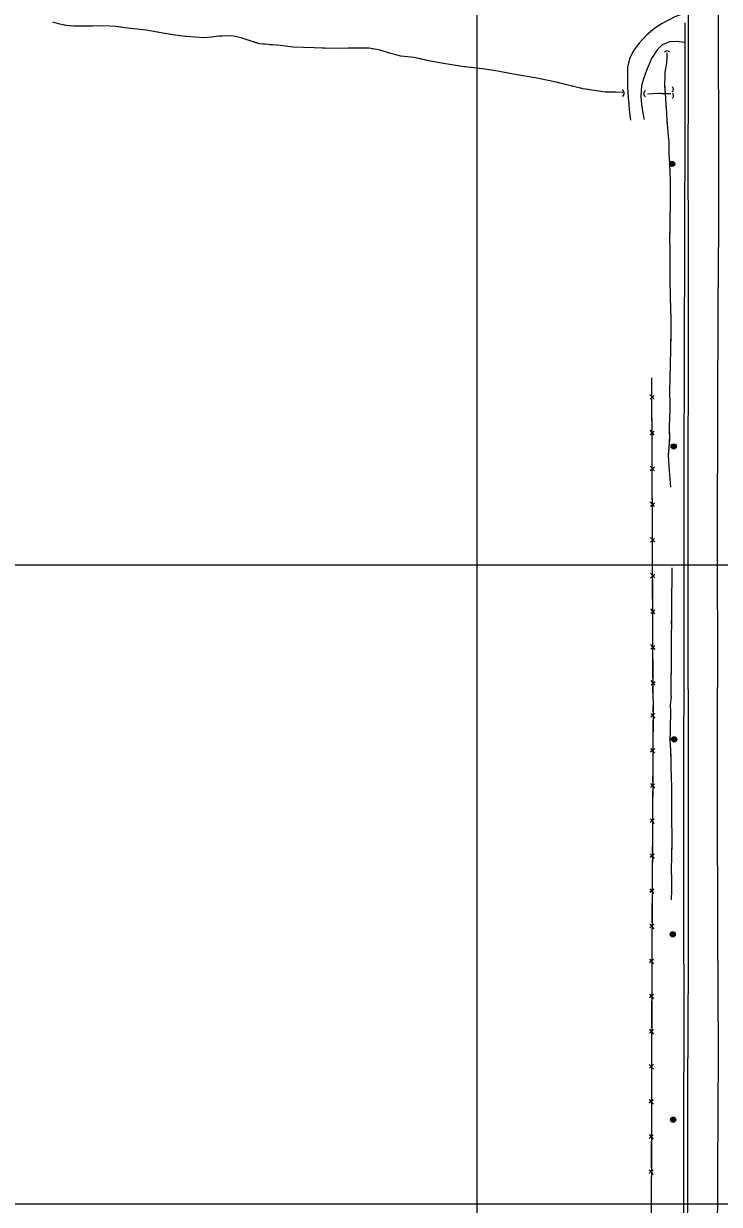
# Model space of a CAD drawing. Extents: x 353423 to 364002, y 127000 to 201942.
# Drawn here: x 362145 to 362689, y 143500 to 144423 of the extents above; entities that cross this region are included whole.
import ezdxf

# ---------------------------------------------------------------- set-up
doc = ezdxf.new("R2010")
doc.units = 0
for name, color, linetype in [('E_DTM_SlopeBottom', 7, 'Continuous'), ('E_DTM_SlopeTop', 7, 'Continuous'), ('E_LAND_BrushLine', 7, 'Continuous'), ('E_LAND_TreeLine', 7, 'Continuous'), ('E_MISCPROP', 7, 'Continuous'), ('E_STRUCT_WingWall', 7, 'Continuous')]:
    doc.layers.add(name, color=color, linetype=linetype)

msp = doc.modelspace()

# ---------------------------------------------------------------- linework, layer by layer
at = {"layer": 'E_DTM_SlopeBottom'}
for p, q in [((362638.32, 144129.37), (362635.05, 144133.09)), ((362635.07, 144129.53), (362638.24, 144132.35)), ((362638.42, 144101.43), (362635.15, 144105.14)), ((362635.17, 144101.59), (362638.34, 144104.4)), ((362638.52, 144073.48), (362635.25, 144077.2)), ((362635.27, 144073.64), (362638.44, 144076.46)), ((362638.61, 144045.54), (362635.35, 144049.25)), ((362635.37, 144045.69), (362638.54, 144048.51)), ((362638.72, 144017.59), (362635.45, 144021.31)), ((362635.47, 144017.75), (362638.64, 144020.56)), ((362638.81, 143989.64), (362635.55, 143993.36)), ((362635.57, 143989.8), (362638.74, 143992.62)), ((362638.91, 143961.7), (362635.65, 143965.41)), ((362635.66, 143961.86), (362638.84, 143964.67)), ((362639.01, 143933.75), (362635.75, 143937.47)), ((362635.76, 143933.91), (362638.93, 143936.73)), ((362639.11, 143905.8), (362635.85, 143909.52)), ((362635.86, 143905.96), (362639.03, 143908.78)), ((362635.64, 143883.7), (362638.82, 143880.02)), ((362638.83, 143883.52), (362635.69, 143880.77)), ((362635.51, 143856.24), (362638.68, 143852.56)), ((362638.7, 143856.06), (362635.56, 143853.32)), ((362635.38, 143828.78), (362638.55, 143825.11)), ((362638.57, 143828.6), (362635.43, 143825.86)), ((362635.24, 143801.33), (362638.42, 143797.65)), ((362638.43, 143801.14), (362635.3, 143798.4)), ((362635.11, 143773.87), (362638.29, 143770.19)), ((362638.3, 143773.69), (362635.16, 143770.95)), ((362634.98, 143746.41), (362638.15, 143742.73)), ((362638.17, 143746.23), (362635.03, 143743.49)), ((362634.85, 143718.95), (362638.02, 143715.27)), ((362638.04, 143718.77), (362634.9, 143716.03)), ((362634.71, 143691.49), (362637.89, 143687.82)), ((362637.9, 143691.32), (362634.77, 143688.57)), ((362634.64, 143664.03), (362637.83, 143660.36)), ((362637.84, 143663.86), (362634.7, 143661.11)), ((362634.58, 143636.58), (362637.76, 143632.9)), ((362637.77, 143636.4), (362634.64, 143633.65)), ((362634.51, 143609.12), (362637.69, 143605.45)), ((362637.7, 143608.94), (362634.57, 143606.2)), ((362634.45, 143581.66), (362637.63, 143577.99)), ((362637.64, 143581.49), (362634.5, 143578.74)), ((362634.38, 143554.2), (362637.56, 143550.53)), ((362637.57, 143554.03), (362634.44, 143551.28)), ((362634.31, 143526.74), (362637.49, 143523.07)), ((362637.5, 143526.57), (362634.37, 143523.82))]:
    msp.add_line(p, q, dxfattribs=at)
for points in [[(362637.41, 143894.65), (362636.51, 144146.16)], [(362636.55, 144134.81), (362636.51, 144146.16)], [(362636.61, 144118.22), (362636.58, 144128.2)], [(362636.65, 144106.86), (362636.61, 144118.22)], [(362636.71, 144090.27), (362636.68, 144100.26)], [(362636.75, 144078.91), (362636.71, 144090.27)], [(362636.81, 144062.32), (362636.78, 144072.31)], [(362636.85, 144050.97), (362636.81, 144062.32)], [(362636.91, 144034.38), (362636.88, 144044.36)], [(362636.95, 144023.02), (362636.91, 144034.38)], [(362637.01, 144006.43), (362636.98, 144016.42)], [(362637.05, 143995.08), (362637.01, 144006.43)], [(362637.11, 143978.49), (362637.07, 143988.47)], [(362637.15, 143967.13), (362637.11, 143978.49)], [(362637.21, 143950.54), (362637.17, 143960.53)], [(362637.25, 143939.18), (362637.21, 143950.54)], [(362637.31, 143922.59), (362637.27, 143932.58)], [(362637.35, 143911.24), (362637.31, 143922.59)], [(362637.41, 143894.65), (362637.37, 143904.64)], [(362637.41, 143894.65), (362636.42, 143690.58), (362635.87, 143464.12), (362634.74, 143317.5), (362566.61, 143321.87), (362503.78, 143326.21), (362388.45, 143325.52)], [(362637.41, 143894.65), (362637.36, 143884.83)], [(362637.33, 143878.35), (362637.28, 143867.19)], [(362637.28, 143867.19), (362637.23, 143857.38)], [(362637.2, 143850.89), (362637.14, 143839.73)], [(362637.14, 143839.73), (362637.1, 143829.92)], [(362637.06, 143823.43), (362637.01, 143812.27)], [(362637.01, 143812.27), (362636.96, 143802.46)], [(362636.93, 143795.97), (362636.88, 143784.82)], [(362636.88, 143784.82), (362636.83, 143775)], [(362636.8, 143768.52), (362636.74, 143757.36)], [(362636.74, 143757.36), (362636.7, 143747.55)], [(362636.67, 143741.06), (362636.61, 143729.9)], [(362636.61, 143729.9), (362636.57, 143720.09)], [(362636.53, 143713.6), (362636.48, 143702.44)], [(362636.48, 143702.44), (362636.43, 143692.63)], [(362636.41, 143686.14), (362636.38, 143674.99)], [(362636.38, 143674.99), (362636.36, 143665.17)], [(362636.35, 143658.69), (362636.32, 143647.53)], [(362636.32, 143647.53), (362636.29, 143637.71)], [(362636.28, 143631.23), (362636.25, 143620.07)], [(362636.25, 143620.07), (362636.23, 143610.26)], [(362636.21, 143603.77), (362636.18, 143592.61)], [(362636.18, 143592.61), (362636.16, 143582.8)], [(362636.15, 143576.31), (362636.12, 143565.15)], [(362636.12, 143565.15), (362636.1, 143555.34)], [(362636.08, 143548.86), (362636.05, 143537.7)], [(362636.05, 143537.7), (362636.03, 143527.88)], [(362636.01, 143521.4), (362635.99, 143510.24)], [(362635.99, 143510.24), (362635.96, 143500.43)]]:
    msp.add_lwpolyline(points, dxfattribs=at)
for centre, radius, start, end in [((362648.39, 144399.53), 2.31, 39.67213, 145.91169), ((362611.49, 144368.85), 3.38, 312.18883, 58.42839), ((362633.36, 144368.47), 3.11, 127.17892, 233.41848), ((362651.1, 144371.81), 2.38, 306.21847, 52.45803), ((362650.95, 144367.01), 2.49, 303.61099, 49.85056)]:
    msp.add_arc(centre, radius, start, end, dxfattribs=at)
at = {"layer": 'E_DTM_SlopeTop'}
for points in [[(362688.99, 145233.14), (362688.88, 145175.86), (362688.79, 145117.89), (362688.58, 145064.57), (362688.62, 145002.76), (362688.73, 144946.99), (362688.51, 144882.6), (362688.51, 144816.08), (362688.54, 144742.83), (362688.41, 144683.12), (362688.28, 144624.62), (362688.64, 144557.38), (362688.58, 144482.54), (362688.38, 144400.97), (362688.64, 144343), (362688.68, 144263.75), (362688.19, 144201.57), (362687.81, 144118.07), (362687.47, 144024.87), (362687.79, 143903.83)], [(362664.99, 143902.36), (362664.78, 144018.91), (362664.79, 144088.67), (362665.08, 144144.99), (362665.08, 144203.03), (362665.07, 144250.98), (362665.02, 144319.56), (362665.21, 144369.85), (362665.14, 144440.94), (362665.07, 144512.89), (362665.03, 144583.49), (362665.1, 144646.14), (362665.02, 144711.71), (362665.14, 144771.87), (362665.05, 144851.02), (362665.04, 144926), (362665.24, 144993.52), (362665.41, 145053.93), (362665.3, 145122.95), (362665.41, 145159.34), (362665.38, 145223.78)], [(362661.72, 143901.9), (362661.71, 144005.41), (362661.79, 144053.3), (362661.8, 144098.55), (362662.15, 144138.74), (362661.99, 144181.39), (362662.3, 144237.1), (362662.23, 144271.5), (362662.47, 144327.64), (362662.53, 144378.02), (362662.48, 144423.75)], [(362660.61, 142922.77), (362660.82, 142987.57), (362661.11, 143056), (362661.18, 143122.54), (362661.34, 143201.93), (362660.93, 143267.63), (362661.13, 143342.89), (362661.36, 143418.94), (362661.53, 143495.04), (362661.62, 143554.95), (362661.89, 143652.04), (362661.6, 143723.15), (362661.56, 143792.65), (362661.6, 143861.98), (362661.72, 143901.9)], [(362664.99, 143902.36), (362664.8, 143804.77), (362664.81, 143699.14), (362664.55, 143629), (362664.48, 143598.9), (362664.36, 143528.69), (362664.03, 143457.83)], [(362687.68, 143405.49), (362688.03, 143524.43), (362688.63, 143619.12), (362688.09, 143713.87), (362687.9, 143814.75), (362687.79, 143903.83)]]:
    msp.add_lwpolyline(points, dxfattribs=at)
at = {"layer": 'E_LAND_BrushLine'}
for centre, radius in [((362652.36, 144313.49), 2.02), ((362652.35, 144313.49), 1.52), ((362652.39, 144313.49), 1.01), ((362652.38, 144313.5), 0.502), ((362653.57, 144092.5), 2.02), ((362653.55, 144092.5), 1.52), ((362653.59, 144092.5), 1.01), ((362653.58, 144092.51), 0.502), ((362654, 143863.38), 2.02), ((362653.98, 143863.38), 1.52), ((362654.02, 143863.38), 1.01), ((362654.01, 143863.39), 0.502), ((362652.83, 143710.85), 2.02), ((362652.82, 143710.85), 1.52), ((362652.86, 143710.86), 1.01), ((362652.85, 143710.86), 0.502), ((362653.12, 143565.91), 2.02), ((362653.1, 143565.91), 1.52), ((362653.14, 143565.92), 1.01), ((362653.13, 143565.92), 0.502)]:
    msp.add_circle(centre, radius, dxfattribs=at)
at = {"layer": 'E_LAND_TreeLine'}
for p, q in [((362500, 143500), (362500, 146000)), ((359000, 144000), (363500, 144000)), ((359500, 144000), (364000, 144000)), ((362500, 141500), (362500, 144000)), ((359000, 143500), (363500, 143500)), ((359500, 143500), (364000, 143500))]:
    msp.add_line(p, q, dxfattribs=at)
at = {"layer": 'E_MISCPROP'}
for points in [[(362662.47, 144431.38), (362654.54, 144428.6), (362650.13, 144426.28), (362644.55, 144423.42), (362638.85, 144419.74), (362632.35, 144414.29), (362626.55, 144407.94), (362621.8, 144401.58), (362619.02, 144395.74), (362617.55, 144389.29), (362617.34, 144383.24), (362617.5, 144373.24), (362617.89, 144365.36), (362618.44, 144360.07), (362618.76, 144355.72), (362619.76, 144347.76)], [(362662.49, 144408.44), (362655.4, 144409.39), (362650.37, 144408.98), (362644.58, 144406.61), (362640.63, 144402.84), (362636.34, 144395.94), (362632.34, 144386.64), (362629.92, 144380.01), (362628.7, 144375.63), (362628.08, 144371.6), (362628.01, 144365.67), (362628.5, 144360.18), (362629.22, 144354.65), (362630.16, 144349.18), (362630.37, 144348.26)]]:
    msp.add_lwpolyline(points, dxfattribs=at)
at = {"layer": 'E_STRUCT_WingWall'}
for points in [[(362613.8, 144369.34), (362608.36, 144369.7), (362599.93, 144369.65), (362591.42, 144370.92), (362582.59, 144372.35), (362574.08, 144374.24), (362565.88, 144376.5), (362556.64, 144378.55), (362547.99, 144380.23), (362539.09, 144381.96), (362528.18, 144383.79), (362516.08, 144385.99), (362504.03, 144387.81), (362492.73, 144389.11), (362487.82, 144389.75), (362481.6, 144390.76), (362471.95, 144392.19), (362462.08, 144394.25), (362450.54, 144396.63), (362440.23, 144397.91), (362430.54, 144400.31), (362424.16, 144402.42), (362415.5, 144403.93), (362406.02, 144404.08), (362398.89, 144404.06), (362390.74, 144403.91), (362380.92, 144404.1), (362372.38, 144404.39), (362364.03, 144404.6), (362355.8, 144404.87), (362346.02, 144406.12), (362336.84, 144406.83), (362329.57, 144407.5), (362323.33, 144409.4), (362315.44, 144412.05), (362309.38, 144413.4), (362303.62, 144413.73), (362297.83, 144413.34), (362292.24, 144412.56), (362285.62, 144412.22), (362279.27, 144412.76), (362272.58, 144413.19), (362267.26, 144413.76), (362258.91, 144414.94), (362249.64, 144416.61), (362241.15, 144418.04), (362224.46, 144419.94), (362217.29, 144421.02), (362207.87, 144421.43), (362199.4, 144421.23), (362191.11, 144421.25), (362184.46, 144421.21), (362178.79, 144421.8), (362173.72, 144422.78), (362168.04, 144424.36)], [(362176.92, 144422.16), (362174.97, 144422.54)], [(362182.83, 144421.38), (362180.85, 144421.58)], [(362188.78, 144421.23), (362186.79, 144421.22)], [(362221.51, 144420.38), (362217.29, 144421.02), (362207.87, 144421.43), (362199.4, 144421.23), (362192.75, 144421.24)], [(362250.02, 144416.55), (362249.64, 144416.61), (362241.15, 144418.04), (362224.46, 144419.94), (362221.51, 144420.38)], [(362255.89, 144415.49), (362253.93, 144415.84)], [(362261.77, 144414.54), (362259.8, 144414.82)], [(362267.67, 144413.72), (362267.26, 144413.76), (362265.71, 144413.98)], [(362300.33, 144413.51), (362297.83, 144413.34), (362292.24, 144412.56), (362285.62, 144412.22), (362279.27, 144412.76), (362272.58, 144413.19), (362271.63, 144413.3)], [(362328.31, 144407.88), (362323.33, 144409.4), (362315.44, 144412.05), (362309.38, 144413.4), (362303.62, 144413.73), (362300.33, 144413.51)], [(362334.2, 144407.07), (362332.22, 144407.26)], [(362340.14, 144406.57), (362338.16, 144406.73)], [(362346.08, 144406.11), (362346.02, 144406.12), (362344.1, 144406.27)], [(362378.78, 144404.17), (362372.38, 144404.39), (362364.03, 144404.6), (362355.8, 144404.87), (362350.02, 144405.61)], [(362407.59, 144404.06), (362406.02, 144404.08), (362398.89, 144404.06), (362390.74, 144403.91), (362380.92, 144404.1), (362378.78, 144404.17)], [(362413.55, 144403.96), (362411.56, 144403.99)], [(362419.45, 144403.24), (362417.49, 144403.58)], [(362425.28, 144402.05), (362424.16, 144402.42), (362423.36, 144402.56)], [(362457.27, 144395.24), (362450.54, 144396.63), (362440.23, 144397.91), (362430.54, 144400.31), (362429.05, 144400.8)], [(362648.28, 144400.46), (362648.26, 144397.13), (362648.07, 144393.42), (362647.65, 144390.37), (362647.2, 144388.45), (362646.55, 144385.1), (362646.53, 144383.01), (362646.54, 144380.18), (362646.5, 144377.55), (362646.51, 144376.45), (362646.8, 144368.62), (362647.5, 144360.59), (362647.63, 144357.76), (362647.9, 144352.49), (362648.2, 144347.8), (362648.77, 144341.21), (362649.27, 144335.47), (362649.87, 144330.73), (362649.87, 144326.92), (362649.8, 144321.79), (362650.12, 144317.08), (362650.33, 144313.22), (362650.48, 144306.29), (362650.69, 144301.13), (362650.91, 144292.83), (362650.78, 144281.9), (362650.43, 144270.18), (362650.59, 144263.46), (362650.24, 144256.78), (362650.56, 144245.47), (362650.55, 144238.15), (362650.63, 144230.68), (362650.47, 144223.41), (362650.91, 144209.33), (362651.44, 144192.01), (362651.31, 144181), (362650.95, 144167.82), (362650.74, 144157.34), (362650.43, 144145.68), (362650.37, 144135.64), (362650.48, 144125.2), (362650.47, 144121.54), (362649.94, 144108.44), (362650.21, 144098.59), (362649.36, 144085.44), (362649.92, 144073.35), (362650.84, 144064.03), (362651.01, 144060.68)], [(362648.28, 144400.46), (362648.26, 144397.13), (362648.07, 144393.42), (362647.65, 144390.37), (362647.2, 144388.45), (362646.55, 144385.1), (362646.53, 144383.01), (362646.54, 144380.18), (362646.5, 144377.55), (362646.51, 144376.45), (362646.75, 144369.92)], [(362485.6, 144390.11), (362481.6, 144390.76), (362471.95, 144392.19), (362462.08, 144394.25), (362457.27, 144395.24)], [(362491.5, 144389.27), (362489.53, 144389.53)], [(362497.42, 144388.57), (362495.44, 144388.8)], [(362503.34, 144387.89), (362501.36, 144388.12)], [(362535.68, 144382.53), (362528.18, 144383.79), (362516.08, 144385.99), (362507.27, 144387.32)], [(362563.93, 144376.93), (362556.64, 144378.55), (362547.99, 144380.23), (362539.09, 144381.96), (362535.68, 144382.53)], [(362569.69, 144375.45), (362567.78, 144375.98)], [(362575.45, 144373.94), (362574.08, 144374.24), (362573.52, 144374.4)], [(362581.27, 144372.64), (362579.33, 144373.07)], [(362613.8, 144369.34), (362608.36, 144369.7), (362599.93, 144369.65), (362591.42, 144370.92), (362585.18, 144371.93)], [(362633.06, 144368.45), (362637.16, 144368.7), (362640.85, 144368.9), (362644.2, 144368.72), (362646.94, 144368.61), (362647.8, 144368.59), (362651.23, 144368.63)], [(362633.06, 144368.45), (362637.16, 144368.7), (362639.65, 144368.83)], [(362640.56, 144368.88), (362640.85, 144368.9), (362641.01, 144368.89)], [(362641.92, 144368.84), (362642.38, 144368.82)], [(362643.29, 144368.77), (362643.74, 144368.75)], [(362644.66, 144368.7), (362646.94, 144368.61), (362647.8, 144368.59), (362651.23, 144368.63)], [(362647.05, 144365.71), (362647.24, 144363.61)], [(362647.55, 144359.41), (362647.63, 144357.76), (362647.65, 144357.3)], [(362647.87, 144353.06), (362647.9, 144352.49), (362647.99, 144350.93)], [(362648.29, 144346.69), (362648.77, 144341.21), (362649.27, 144335.47), (362649.87, 144330.73), (362649.87, 144326.92), (362649.8, 144321.79), (362650.12, 144317.08), (362650.18, 144315.94)], [(362650.18, 144315.94), (362650.33, 144313.22), (362650.48, 144306.29), (362650.69, 144301.13), (362650.91, 144292.83), (362650.82, 144285.09)], [(362650.75, 144280.83), (362650.69, 144278.71)], [(362650.56, 144274.45), (362650.5, 144272.32)], [(362650.5, 144261.69), (362650.24, 144256.78), (362650.56, 144245.47), (362650.55, 144238.15), (362650.63, 144230.83)], [(362650.48, 144268.07), (362650.54, 144265.94)], [(362650.63, 144230.83), (362650.63, 144230.68), (362650.47, 144223.41), (362650.91, 144209.33), (362651.2, 144199.98)], [(362651.33, 144195.72), (362651.39, 144193.59)], [(362651.41, 144189.33), (362651.38, 144187.21)], [(362651.19, 144176.56), (362650.95, 144167.82), (362650.74, 144157.34), (362650.43, 144145.7)], [(362651.33, 144182.95), (362651.31, 144181), (362651.3, 144180.82)], [(362650.43, 144145.7), (362650.43, 144145.68), (362650.37, 144135.64), (362650.48, 144125.2), (362650.47, 144121.54), (362650.2, 144114.86)], [(362650.03, 144110.6), (362649.94, 144108.48)], [(362650.05, 144104.22), (362650.11, 144102.1)], [(362650.16, 144097.85), (362650.03, 144095.72)], [(362649.75, 144091.47), (362649.36, 144085.44), (362649.92, 144073.35), (362650.84, 144064.03), (362651.01, 144060.68)], [(362651.54, 143897.02), (362652.04, 143966.66), (362652.4, 143997.61)], [(362652, 143961.15), (362652.04, 143966.66), (362652.4, 143997.61)], [(362651.94, 143953.61), (362651.96, 143956.12)], [(362651.89, 143946.06), (362651.91, 143948.58)], [(362651.84, 143938.52), (362651.85, 143941.03)], [(362651.54, 143897.02), (362651.8, 143933.49)], [(362651.54, 143897.02), (362650.9, 143890.15), (362651.04, 143885.13), (362651.07, 143880.61), (362650.81, 143876.43), (362650.75, 143869.89), (362650.67, 143862.86), (362651.01, 143855.04), (362651.26, 143848.48), (362651.41, 143842.05), (362651.69, 143833.67), (362651.78, 143826.36), (362651.95, 143818.59), (362651.83, 143808.63), (362651.95, 143798.3), (362652.16, 143790.33), (362652.04, 143781.7), (362651.86, 143772.39), (362651.6, 143761.07), (362651.78, 143754.45), (362651.78, 143745.49), (362651.55, 143737.76)], [(362651.54, 143897.02), (362650.9, 143890.15), (362651.04, 143885.13), (362651.07, 143880.61), (362650.81, 143876.43), (362650.75, 143869.89), (362650.73, 143868.19)], [(362650.69, 143864.21), (362650.67, 143862.86), (362650.7, 143862.21)], [(362650.88, 143858.23), (362650.96, 143856.24)], [(362651.12, 143852.26), (362651.19, 143850.27)], [(362651.31, 143846.29), (362651.41, 143842.05), (362651.69, 143833.67), (362651.78, 143826.36), (362651.95, 143818.59), (362651.93, 143817.42)], [(362651.93, 143817.42), (362651.83, 143808.63), (362651.95, 143798.3), (362652.16, 143790.33), (362652.14, 143788.54)], [(362652.08, 143784.56), (362652.05, 143782.57)], [(362651.86, 143772.61), (362651.86, 143772.39), (362651.82, 143770.62)], [(362651.98, 143778.58), (362651.94, 143776.59)], [(362651.73, 143766.63), (362651.6, 143761.07), (362651.78, 143754.45), (362651.78, 143745.49), (362651.55, 143737.76)]]:
    msp.add_lwpolyline(points, dxfattribs=at)

doc.saveas('drawing.dxf')
